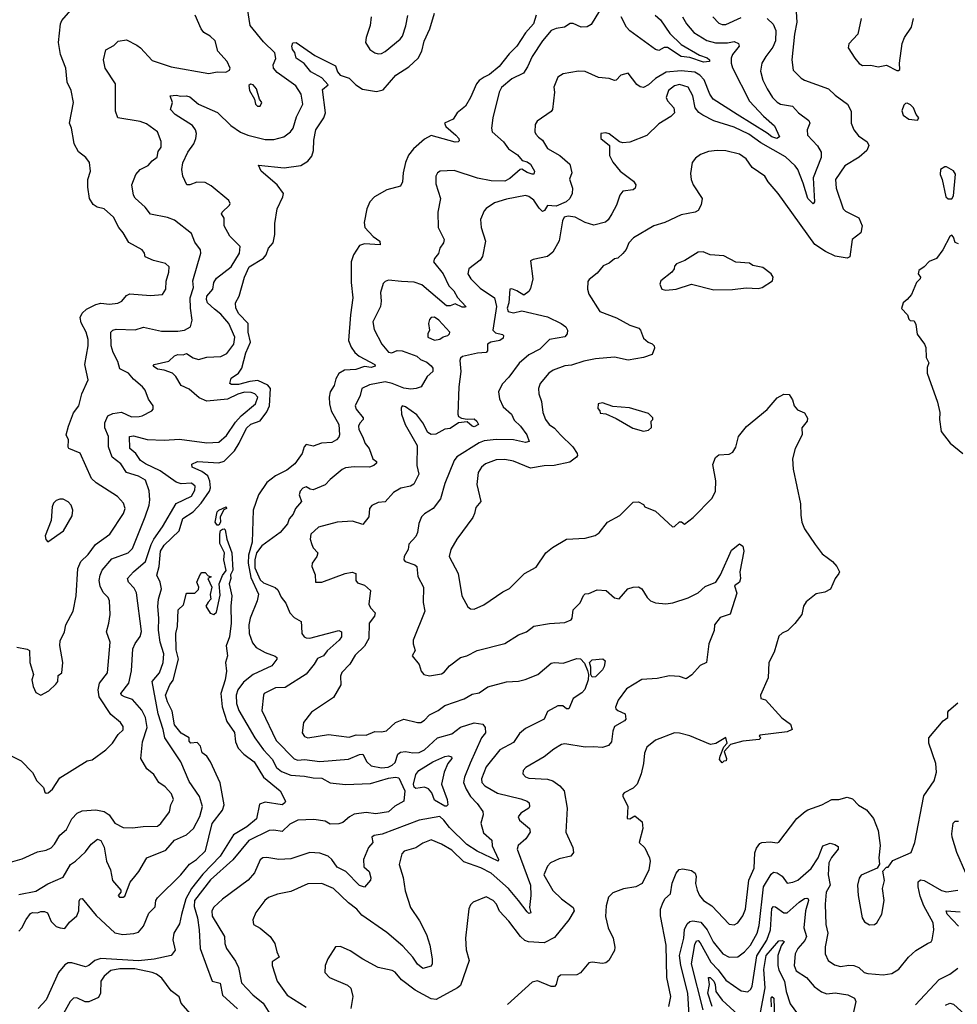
# Model space of a CAD drawing. Extents: x 1552294 to 1694791, y 811929 to 917222.
# Tile 437 of 643: x 1647391 to 1652868, y 864029 to 869779. Entities that reach past the tile are written whole.
import ezdxf

# ---------------------------------------------------------------- set-up
doc = ezdxf.new("R2010")
doc.units = 0

msp = doc.modelspace()

# ---------------------------------------------------------------- linework, layer by layer
at = {"layer": '0CON10XD'}
for points in [[(1647375, 866114.2), (1647435, 866104), (1647448.8, 866095), (1647450.8, 866025), (1647472, 865955), (1647462, 865925), (1647468.8, 865885), (1647485, 865850), (1647515, 865834), (1647560.5, 865859.5), (1647601.7, 865898.3), (1647613.3, 865915), (1647615, 865950), (1647636.2, 865965), (1647642.5, 866025), (1647626.4, 866125), (1647627.4, 866152.6), (1647653.1, 866205), (1647660, 866245), (1647702.9, 866325), (1647720.4, 866415), (1647730.4, 866575), (1647748.8, 866615), (1647791.5, 866655), (1647834.5, 866715), (1647917.8, 866775), (1647996.5, 866895), (1648006.9, 866925), (1647997.1, 866955), (1647962.5, 866995), (1647837.5, 867075), (1647810, 867100), (1647745, 867248.6), (1647678.8, 867275), (1647673.3, 867283.3), (1647676.4, 867325), (1647662.7, 867355), (1647676.9, 867405), (1647706.2, 867483.8), (1647736.7, 867525), (1647753.3, 867595), (1647791.9, 867675), (1647772.1, 867765), (1647791.2, 867875), (1647791.4, 867911.4), (1647778.5, 867955), (1647750.6, 868009.4), (1647745, 868040), (1647755, 868065.6), (1647781.3, 868088.7), (1647835, 868116.4), (1647865, 868123.6), (1647915, 868117.2), (1647965, 868122.8), (1647987.8, 868135), (1648015, 868167.8), (1648035, 868177.3), (1648155, 868169.1), (1648225, 868174), (1648244.5, 868205), (1648247.4, 868252.6), (1648262.5, 868305), (1648263.8, 868335), (1648242.5, 868355), (1648172.6, 868372.6), (1648123.8, 868393.8), (1648120, 868415), (1648106, 868435), (1648028, 868478), (1647995.7, 868535), (1647970, 868565), (1647939.4, 868625), (1647885, 868674.3), (1647844.5, 868684.5), (1647819.7, 868699.7), (1647798.6, 868735), (1647788.8, 868801.2), (1647789.4, 868845), (1647804.2, 868895), (1647798.8, 868945), (1647776.7, 868975), (1647735, 869007.5), (1647708.8, 869055), (1647707.5, 869067.5), (1647694.3, 869145), (1647682.9, 869175), (1647704.4, 869295), (1647691.2, 869365), (1647667.5, 869415), (1647660, 869495), (1647629.1, 869575), (1647617.1, 869645), (1647629.4, 869755), (1647638, 869775), (1647688.8, 869835)], [(1647385, 864670.4), (1647485, 864689.6), (1647555, 864733.3), (1647645, 864771.4), (1647688.5, 864845), (1647717.8, 864865), (1647775, 864920.6), (1647809.2, 864965), (1647845, 864993.8), (1647865, 864986.2), (1647885, 864946.2), (1647897.3, 864865), (1647920.8, 864815), (1647933.2, 864753.2), (1647982, 864695), (1647982, 864685), (1647966.7, 864665), (1647973.3, 864655), (1647995, 864654.2), (1648005, 864661.2), (1648036.9, 864743.1), (1648063.6, 864776.4), (1648087.5, 864805), (1648134.4, 864885), (1648245, 864929.1), (1648295, 864987.9), (1648365, 865019.6), (1648406.9, 865055), (1648443.4, 865126.6), (1648459.8, 865185), (1648442.2, 865242.2), (1648380, 865330), (1648333.2, 865445), (1648238.2, 865585), (1648229.2, 865635), (1648199.1, 865725), (1648165.6, 865915), (1648207.1, 865965), (1648228.8, 866025), (1648232.7, 866075), (1648212.3, 866145), (1648201.3, 866215), (1648204.7, 866285), (1648198.5, 866351.5), (1648202.4, 866395), (1648220, 866455), (1648212.1, 866495), (1648192.4, 866535), (1648204.8, 866585.2), (1648214.1, 866675.9), (1648235, 866710.3), (1648322.5, 866795), (1648343.7, 866866.3), (1648405, 866904.8), (1648450.7, 866955), (1648499.3, 867025), (1648505.9, 867045), (1648502.5, 867085), (1648489.2, 867115), (1648455, 867140.5), (1648397.6, 867165), (1648396.2, 867183.8), (1648430, 867200), (1648555, 867190.7), (1648585, 867201.5), (1648645, 867260.4), (1648673.9, 867306.1), (1648715.4, 867394.6), (1648742.1, 867417.9), (1648795, 867435.8), (1648835, 867488.2), (1648851, 867525), (1648855.8, 867625), (1648840.3, 867645), (1648782.2, 867672.2), (1648735, 867666.8), (1648668.2, 867648.2), (1648628.6, 867648.6), (1648617.9, 867655), (1648627.2, 867685), (1648668.5, 867715), (1648689.4, 867745), (1648712.7, 867832.7), (1648738.6, 867895), (1648725.8, 867955), (1648724.9, 868004.9), (1648670.4, 868060.4), (1648653.3, 868095), (1648651.5, 868125), (1648672.8, 868165), (1648703.7, 868276.3), (1648730.8, 868335), (1648815, 868385.7), (1648830.7, 868405), (1648845, 868445.4), (1648871.6, 868475), (1648882.1, 868525), (1648882, 868588), (1648895.9, 868675), (1648928.5, 868745), (1648931.5, 868765), (1648895, 868814.5), (1648802.1, 868895), (1648785, 868930), (1648935, 868914.4), (1649032.4, 868927.6), (1649075, 868953.3), (1649098.4, 868981.6), (1649107.9, 869015), (1649110, 869075), (1649120.8, 869135), (1649168.2, 869205), (1649176.8, 869235), (1649159.2, 869370.8), (1649192, 869398), (1649155, 869439.6), (1649092.5, 869475), (1649053.2, 869523.2), (1649006.7, 869555), (1648998, 869588), (1648984, 869605), (1648981.2, 869625), (1648987, 869643), (1649005, 869646.2), (1649115, 869569.2), (1649235, 869510), (1649246.7, 869475), (1649263.3, 869455), (1649315, 869437.5), (1649355, 869398.1), (1649394.1, 869374.1), (1649475, 869360), (1649515, 869368.6), (1649588.1, 869455), (1649665, 869502.9), (1649717.8, 869555), (1649739.7, 869595), (1649753.5, 869653.5), (1649787.5, 869725), (1649815, 869817.8)], [(1648683.8, 867466.2), (1648767.5, 867535), (1648781.3, 867575), (1648764.4, 867595), (1648742.6, 867602.6), (1648703.7, 867603.7), (1648665, 867592.9), (1648605, 867562.8), (1648485, 867551.8), (1648440.3, 867570.2), (1648381.1, 867621.1), (1648333.8, 867643.8), (1648302.9, 867695), (1648284, 867714), (1648235, 867732.4), (1648195, 867738.7), (1648170, 867755), (1648176, 867765), (1648262.5, 867785), (1648295, 867816.5), (1648315, 867824.5), (1648345, 867821.5), (1648365, 867830.4), (1648404.3, 867804.3), (1648435, 867794.7), (1648485, 867808.7), (1648565, 867811.8), (1648600.8, 867829.2), (1648641.8, 867885), (1648647.2, 867925), (1648612, 868005), (1648565, 868060), (1648528.6, 868088.6), (1648487.1, 868125), (1648481.3, 868145), (1648484, 868165), (1648520, 868205), (1648525.3, 868245), (1648540.6, 868269.4), (1648626.7, 868335), (1648674.2, 868415), (1648678.8, 868455), (1648618.6, 868515), (1648585.8, 868575), (1648585, 868620), (1648570, 868645), (1648573.3, 868655), (1648617.5, 868695), (1648620, 868705), (1648612.3, 868722.3), (1648508.8, 868808.8), (1648475, 868829.2), (1648425, 868831.1), (1648385, 868814.5), (1648366.7, 868815), (1648344.2, 868865), (1648338.1, 868905), (1648343, 868943), (1648373.6, 869005), (1648408.9, 869055), (1648420.6, 869085), (1648423.3, 869115), (1648418.9, 869135), (1648400.7, 869160.7), (1648300, 869225), (1648271.8, 869255), (1648283.6, 869295), (1648270, 869335), (1648305, 869338.2), (1648332.9, 869332.9), (1648365, 869334.2), (1648385, 869328.1), (1648435.3, 869285.3), (1648547.3, 869237.3), (1648625, 869161.8), (1648681.7, 869121.7), (1648724.3, 869104.3), (1648825, 869078.7), (1648875, 869078.5), (1648934.6, 869095.4), (1648972.9, 869125), (1648987.5, 869145), (1649008.7, 869211.3), (1649045.8, 869285), (1649035, 869344), (1649003.4, 869393.4), (1648895, 869470.8), (1648874.3, 869495), (1648872, 869515), (1648886.8, 869553.2), (1648880.6, 869585), (1648815, 869649.4), (1648736.7, 869745), (1648722, 869845)], [(1650778.3, 869831.7), (1650728.3, 869751.7), (1650705, 869736.7), (1650670, 869735), (1650625, 869757.5), (1650607, 869757), (1650572.5, 869735), (1650525, 869727.1), (1650496, 869715), (1650445, 869656.4), (1650383.8, 869565), (1650356.9, 869503.1), (1650333.6, 869466.4), (1650265, 869433.8), (1650205, 869383.1), (1650191.2, 869355), (1650154.8, 869205), (1650146.5, 869145), (1650150, 869125), (1650217.5, 869065), (1650246.9, 869025), (1650299.8, 868989.8), (1650326.6, 868956.6), (1650355, 868949.3), (1650374.5, 868935), (1650398.6, 868895), (1650395, 868877.5), (1650385, 868877.5), (1650355, 868886.8), (1650325, 868905.6), (1650315, 868903.8), (1650255, 868852.1), (1650225, 868835.5), (1650145, 868838), (1650065, 868854.1), (1649928.7, 868898.7), (1649846.7, 868895), (1649832, 868885), (1649822.5, 868865), (1649821.3, 868821.3), (1649848.9, 868735), (1649833.8, 868655), (1649834.6, 868565), (1649871.1, 868495), (1649866.7, 868475), (1649845.3, 868444.7), (1649837.2, 868412.8), (1649814, 868385), (1649808, 868365), (1649864.6, 868295), (1649897.3, 868225), (1649926, 868195), (1649947.6, 868157.6), (1649997.1, 868105), (1649995, 868100), (1649975, 868101.2), (1649935, 868120), (1649905, 868108.6), (1649885, 868108.5), (1649739.9, 868229.9), (1649695, 868246.1), (1649620.9, 868250.9)], [(1651926.4, 869825), (1651930, 869765), (1651916.2, 869695), (1651900.4, 869545), (1651910, 869485), (1651955, 869438.1), (1651975, 869425.5), (1652115, 869376), (1652155, 869337.5), (1652226.5, 869285), (1652248.9, 869245), (1652248.1, 869175), (1652263.1, 869135), (1652290.4, 869100.4), (1652342, 869065), (1652352, 869045), (1652340, 869015), (1652294.2, 868975.8), (1652210.5, 868925), (1652155.6, 868845), (1652161.1, 868795), (1652201.1, 868675), (1652215, 868661.2), (1652291.8, 868621.8), (1652311.8, 868575), (1652305.3, 868534.7), (1652254.4, 868495), (1652240.8, 868395), (1652224.4, 868385.6), (1652155, 868397.3), (1652098.1, 868425), (1652035, 868466.7), (1651821.9, 868765), (1651762.4, 868832.4), (1651743.1, 868865), (1651670, 868915), (1651635, 868965.6), (1651595, 868994.4), (1651515, 869013.6), (1651465, 869015.5), (1651415, 869008.9), (1651367.3, 868992.7), (1651339.3, 868970.7), (1651320, 868945), (1651309.8, 868880.2), (1651312.7, 868845), (1651324.6, 868815), (1651378, 868735), (1651372.3, 868697.7), (1651355, 868663.8), (1651337.5, 868655), (1651255, 868639.5), (1651160, 868595), (1651095.4, 868574.6), (1650975.8, 868505), (1650948.9, 868475), (1650933, 868437), (1650915, 868412.9), (1650885, 868387.1), (1650865, 868382.9), (1650835, 868358.1), (1650798.7, 868341.3), (1650765, 868298.8), (1650717.3, 868262.7), (1650709.3, 868249.3)], [(1647325, 865488.9), (1647400.5, 865450.5), (1647465, 865383.3), (1647490.8, 865335), (1647530, 865295), (1647537.7, 865267.7), (1647545, 865262), (1647556.6, 865263.4), (1647582, 865285), (1647625, 865351.2), (1647785, 865451.9), (1647815, 865457.5), (1647895, 865515.6), (1647932.5, 865555), (1647966.1, 865603.9), (1647995, 865631.2), (1647995, 865652.5), (1647980.8, 865675), (1647922.6, 865722.6), (1647856.1, 865825), (1647848.8, 865865), (1647856.4, 865905), (1647904.6, 865965), (1647919.6, 866145), (1647898.5, 866205), (1647911.5, 866255), (1647919.6, 866305), (1647915.5, 866385), (1647907.8, 866405), (1647878.8, 866435), (1647860.7, 866470.7), (1647854.7, 866505), (1647860.8, 866535), (1647873.2, 866565), (1647929.7, 866630.2), (1648024.2, 866665.8), (1648049.2, 866690.8), (1648124.8, 866875), (1648148.2, 866945), (1648151.4, 866975), (1648147.7, 867027.7), (1648125, 867089.5), (1648085, 867112.5), (1648015.3, 867135.3), (1647981.8, 867185), (1647930.5, 867225), (1647910, 867285), (1647908.8, 867345), (1647888.2, 867395), (1647888.5, 867425), (1647905, 867465.8), (1647935, 867480), (1647985, 867486.5), (1648045, 867460.3), (1648088.1, 867461.9), (1648106.7, 867465), (1648163.3, 867495), (1648171.2, 867505), (1648171.2, 867525), (1648142.6, 867562.6), (1648123.6, 867615), (1648108.2, 867635), (1648055, 867680), (1648027.1, 867715), (1647975, 867740), (1647965, 867783.8), (1647937.5, 867835), (1647925.6, 867874.4), (1647924.3, 867955), (1647935, 867965.7), (1647955, 867971.1), (1648065, 867968.5), (1648115, 867984.4), (1648219.8, 867959.8), (1648315, 867960.4), (1648353.8, 867966.2), (1648388, 867985), (1648397.5, 868025), (1648388.1, 868095), (1648387.6, 868155), (1648406.2, 868215), (1648401.4, 868255), (1648449.5, 868415), (1648446.5, 868435), (1648415, 868479.2), (1648395, 868530), (1648295, 868608.9), (1648255, 868623.1), (1648155, 868643.5), (1648124.4, 868685), (1648066.2, 868736.2), (1648055.4, 868755), (1648046.5, 868815), (1648069.4, 868875), (1648095, 868904.4), (1648141.8, 868928.2), (1648164.3, 868955), (1648194.5, 868975.5), (1648200.6, 869009.4), (1648217.3, 869035), (1648217.5, 869067.5), (1648196.7, 869125), (1648131.2, 869171.2), (1648095, 869183.6), (1647965, 869205.7), (1647950.4, 869245), (1647951.2, 869405), (1647890, 869495), (1647881.4, 869545), (1647895, 869602.5), (1647941.4, 869628.6), (1647965.5, 869654.5), (1648015, 869661.9), (1648075, 869631.1), (1648097.1, 869615), (1648165, 869541.1), (1648275, 869502.9), (1648495, 869465.6), (1648545, 869474.3), (1648595, 869472.9), (1648615.8, 869484.2), (1648620, 869495), (1648602, 869535), (1648548, 869595), (1648532, 869655), (1648503, 869683), (1648467.1, 869705), (1648451.5, 869725), (1648416.9, 869805)], [(1650408.5, 869805), (1650391.9, 869755), (1650345, 869702.2), (1650295, 869624.5), (1650250.3, 869579.7), (1650191.1, 869505), (1650135, 869459.6), (1650105, 869443.3), (1650075.8, 869424.2), (1650058.9, 869405), (1650025, 869324.3), (1649995, 869274.2), (1649946, 869235), (1649922.5, 869197.5), (1649873.3, 869175), (1649880, 869155), (1649939.4, 869105), (1649955.7, 869085), (1649958.6, 869071.4), (1649952.5, 869065), (1649935, 869064.6), (1649795, 869101.9), (1649755, 869081.1), (1649691.2, 869025), (1649662.6, 868987.4), (1649643.9, 868945), (1649630.8, 868885), (1649627.7, 868832.3), (1649615, 868806), (1649535, 868785.5), (1649463.6, 868745), (1649436.1, 868715), (1649417.8, 868675), (1649403.2, 868595), (1649408, 868565), (1649455, 868512.7), (1649494.2, 868485), (1649495.8, 868465), (1649405, 868470.4), (1649375, 868460), (1649340, 868405), (1649327.8, 868365), (1649328.2, 868245), (1649337.7, 868155), (1649322.4, 868055), (1649311.6, 867905), (1649326.8, 867866.8), (1649348.8, 867835), (1649374.8, 867814.8), (1649466, 867766), (1649466.9, 867755), (1649445, 867747.1), (1649405, 867753.4), (1649355, 867736.7), (1649288.1, 867731.9), (1649255, 867712.5), (1649237.9, 867682.1), (1649227.5, 867642.5), (1649204, 867606), (1649198.6, 867575), (1649200.7, 867535), (1649211.1, 867495), (1649255.9, 867415), (1649259.5, 867355), (1649255, 867341.2), (1649242.5, 867325), (1649215, 867310), (1649153.4, 867306.6), (1649105, 867288.6), (1649065, 867298), (1649053.1, 867285), (1649041.4, 867245), (1649021.5, 867218.5), (1648997.3, 867185), (1648952.2, 867147.8), (1648885, 867116.2), (1648835, 867075.8), (1648785, 867003.5), (1648755.7, 866915), (1648748.2, 866728.2), (1648728.3, 866651.7), (1648725.6, 866605), (1648741.8, 866521.8), (1648785.3, 866425), (1648777.7, 866385), (1648736.5, 866283.5), (1648728.8, 866245), (1648731.4, 866195), (1648750.5, 866140.5), (1648772.7, 866112.7), (1648825, 866082.9), (1648883.2, 866063.2), (1648893.8, 866055), (1648894, 866045), (1648864.3, 866005), (1648754.8, 865955.2), (1648698.6, 865911.4), (1648665.3, 865865), (1648655.3, 865835), (1648658.1, 865785), (1648671.9, 865745), (1648765.3, 865585), (1648815.3, 865515), (1648865, 865460.3), (1648891.9, 865411.9), (1648919.6, 865389.6), (1648975, 865367.1), (1649055, 865361.8), (1649105, 865350.9), (1649155, 865350.6), (1649205, 865321.7), (1649293.7, 865313.7), (1649440.8, 865319.2), (1649545, 865349.6), (1649586.6, 865356.6), (1649605, 865350.9), (1649640.7, 865275), (1649634.3, 865215.7), (1649583.1, 865186.9), (1649545, 865153), (1649471.4, 865141.4), (1649415, 865148.9), (1649345, 865139.1), (1649317.3, 865125), (1649279.5, 865090.5), (1649255, 865082.9), (1649205, 865082.1), (1649175, 865097.9), (1649108.5, 865108.5), (1649015, 865103.8), (1648969.4, 865080.6), (1648925, 865038.6), (1648875, 865047.1), (1648848.8, 865045), (1648728.8, 864985), (1648636.3, 864873.7), (1648505, 864757.1), (1648411.2, 864635), (1648409.5, 864599.5), (1648429.6, 864535), (1648438.8, 864465), (1648444.7, 864355), (1648483.1, 864253.1)], [(1651262.5, 869795), (1651285.3, 869755), (1651328, 869705), (1651405, 869657.9), (1651455, 869643.5), (1651525, 869643.3), (1651565, 869651.8), (1651590.2, 869640.2), (1651593.5, 869625), (1651555.3, 869575), (1651547.1, 869555), (1651547.1, 869525), (1651555, 869497.1), (1651653.8, 869303.8), (1651735.2, 869215.2), (1651799.5, 869159.5), (1651828.6, 869095), (1651814.5, 869085.5), (1651785, 869094.8), (1651757.3, 869117.3), (1651582, 869225), (1651442.2, 869315), (1651421.6, 869345), (1651388.6, 869428.6), (1651364.7, 869455), (1651335, 869472.6), (1651255, 869481), (1651168.2, 869471.8), (1651105, 869435.5), (1651065, 869398.9), (1651035, 869382.5), (1651015, 869386), (1650995, 869401.2), (1650945, 869466.2), (1650903.3, 869455), (1650875, 869426.2), (1650865, 869424.2), (1650835, 869435.7), (1650771.5, 869441.5), (1650695, 869475.6), (1650655, 869478.6), (1650565, 869462.2), (1650535, 869442.5), (1650511.4, 869385), (1650515.4, 869355), (1650503.1, 869255), (1650495, 869242.5), (1650414.1, 869185.9), (1650402.7, 869167.3), (1650400, 869125), (1650405, 869110), (1650422.3, 869092.3), (1650445, 869076.2), (1650475, 869026), (1650546.7, 868986.7), (1650604, 868935), (1650615.8, 868885), (1650601.7, 868848.3), (1650620.8, 868795), (1650618.6, 868765), (1650605.4, 868734.6), (1650582.9, 868715), (1650525, 868690), (1650475, 868693.8), (1650455.8, 868664.2), (1650445, 868659.7), (1650425, 868678.2), (1650395, 868726), (1650365, 868747.1), (1650345, 868752.9), (1650235, 868731.9), (1650165, 868708.9), (1650115, 868676), (1650105, 868663.3), (1650083, 868613), (1650085.8, 868565), (1650112.1, 868485), (1650094.6, 868395.4), (1650080.8, 868375), (1650014.3, 868325), (1650009.4, 868295), (1650025.8, 868265), (1650080.3, 868210.3), (1650164.7, 868155), (1650175.7, 868105), (1650154.3, 867965), (1650170.6, 867950.6), (1650211.4, 867941.4), (1650217.1, 867935), (1650215, 867920), (1650195, 867906.5), (1650142.5, 867895), (1650123.3, 867885), (1650124, 867845), (1650116.2, 867835), (1650065, 867831.5), (1649977.5, 867812.5), (1649966.7, 867803.3), (1649961.8, 867788.2), (1649968.2, 867725), (1649956.1, 867635), (1649949.5, 867475), (1649955, 867462.5), (1649972.2, 867452.2), (1650005, 867445.6), (1650045, 867447.5), (1650061.9, 867435), (1650070.8, 867415), (1650045, 867402.3), (1650033.1, 867405), (1650005, 867430), (1649955, 867425.7), (1649905, 867391.4), (1649875, 867387.5), (1649821.3, 867358.7), (1649795, 867357.3), (1649775, 867368.9), (1649745.7, 867425.7), (1649711.2, 867471.2), (1649645, 867518.3), (1649625.5, 867524.5), (1649618.7, 867511.3), (1649620.3, 867475), (1649643.6, 867415), (1649713.4, 867293.4), (1649711.1, 867175), (1649723.2, 867125), (1649693.4, 867066.6), (1649674.6, 867055.4), (1649617.4, 867042.6), (1649575, 867018.8), (1649525, 866962.9), (1649485, 866960), (1649448, 866942), (1649434.4, 866925), (1649430.8, 866875), (1649395, 866831.2), (1649335, 866851.4), (1649245, 866844.7), (1649136, 866815), (1649091.4, 866775), (1649088.6, 866745), (1649097.1, 866715), (1649105.8, 866695), (1649132.5, 866665), (1649127.1, 866645), (1649099.5, 866605), (1649096.8, 866586.8), (1649116.9, 866536.9), (1649118.8, 866495), (1649155, 866495.3), (1649291.4, 866545), (1649332.7, 866552.7), (1649354, 866545), (1649353.7, 866503.7), (1649365, 866490), (1649405, 866477.1), (1649440.8, 866445), (1649430.5, 866365), (1649440, 866345), (1649468, 866315), (1649464.3, 866295), (1649433.1, 866255), (1649430.4, 866165), (1649405, 866120), (1649351.2, 866068.8), (1649318.6, 866015), (1649273.7, 865966.3), (1649265.9, 865945), (1649267.1, 865895), (1649225, 865820), (1649095.7, 865735), (1649048, 865675), (1649041.9, 865615), (1649055, 865592.5), (1649074.6, 865584.6), (1649195.6, 865605.6), (1649315, 865589.4), (1649356.9, 865603.1), (1649415, 865601.6), (1649465, 865622.9), (1649505, 865620), (1649534.6, 865625.4), (1649586.2, 865675), (1649635, 865693.5), (1649715, 865674.4), (1649735, 865675.6), (1649755, 865687.8), (1649785, 865719.5), (1649835, 865744.3), (1649873.8, 865775), (1649987.6, 865812.4), (1650035, 865840.9), (1650075, 865848.5), (1650126.3, 865883.7), (1650235, 865911.8), (1650305, 865916.2), (1650344.1, 865925.9), (1650417.8, 865955), (1650495, 866021.1), (1650515, 866025.9), (1650565, 866022.3), (1650645, 866049.6), (1650666.1, 866046.1), (1650690.9, 866020.9), (1650708, 865978), (1650713.8, 865955), (1650710.8, 865925), (1650692.1, 865867.9), (1650675, 865848.6), (1650624.4, 865815), (1650598, 865755), (1650585, 865755.6), (1650562.9, 865772.9), (1650535, 865772.1), (1650475, 865740), (1650454, 865695), (1650345, 865640.7), (1650310, 865610), (1650275, 865558.9), (1650195, 865514.6), (1650115, 865416.4), (1650089.1, 865345), (1650091.1, 865325), (1650107.3, 865305), (1650182.2, 865262.2), (1650318.8, 865228.8), (1650355, 865215.5), (1650367.1, 865205), (1650369.4, 865185), (1650364.2, 865175), (1650318, 865145), (1650302.9, 865125), (1650310.8, 865105), (1650369.5, 865055), (1650372.5, 865035), (1650347.3, 864995), (1650303.6, 864956.4), (1650296.9, 864935), (1650373.9, 864725), (1650377.7, 864665), (1650368.5, 864595), (1650375.8, 864564.2), (1650365, 864560), (1650355, 864570), (1650305.3, 864635), (1650246.9, 864705), (1650145, 864794.7), (1650085, 864825.3), (1649985, 864861), (1649915, 864930), (1649855, 864964.7), (1649795, 864990), (1649745, 864971.2), (1649705, 864942.8), (1649636, 864924), (1649622.8, 864907.2), (1649606.7, 864845), (1649630.2, 864770.2), (1649642.3, 864692.3), (1649673.7, 864595), (1649726.2, 864516.2), (1649766.5, 864436.5), (1649786, 864374), (1649800.5, 864295), (1649800.8, 864265), (1649795, 864251.2), (1649745, 864238.8), (1649715, 864262.9), (1649687.2, 864305), (1649629.3, 864369.3), (1649535, 864448.6), (1649389.5, 864549.5), (1649359.7, 864585), (1649311.2, 864621.2), (1649225, 864706.4), (1649155, 864735.5), (1649075, 864733.1), (1648975, 864688.2), (1648896.6, 864673.4), (1648845, 864652.7), (1648822.7, 864635), (1648770, 864565), (1648753.3, 864523.3), (1648757.5, 864495), (1648795, 864474.4), (1648854.3, 864425), (1648881.4, 864385), (1648892.2, 864335), (1648905.9, 864304.1), (1648865, 864276.7), (1648865.8, 864255), (1648895.5, 864165), (1648952.7, 864082.7), (1649065, 864013.5)], [(1649444, 869795), (1649438.1, 869745), (1649414.3, 869675), (1649411.9, 869645), (1649436, 869605), (1649464.6, 869584.6), (1649485, 869580), (1649505, 869582.2), (1649525, 869593.3), (1649612.9, 869665), (1649627, 869683), (1649647, 869743), (1649657.4, 869802.6)], [(1651756.6, 869786.6), (1651793.1, 869753.1), (1651808.4, 869715), (1651806.2, 869656.2), (1651791, 869619), (1651748.5, 869565), (1651725.5, 869525), (1651717.9, 869477.9), (1651732.5, 869425), (1651757.3, 869375), (1651787.5, 869325), (1651816.5, 869296.5), (1651835, 869286.4), (1651905, 869273.3), (1651941.1, 869235), (1652000.3, 869190.3), (1652005.8, 869175), (1651990, 869135), (1651992.7, 869105), (1652051.9, 869041.9), (1652072.2, 869005), (1652072.2, 868975), (1652026.8, 868855), (1652034.1, 868715.9), (1652025, 868704), (1651993.9, 868735), (1651967.8, 868825), (1651935.8, 868905), (1651920.9, 868925), (1651865, 868977.9), (1651719.9, 869059.9), (1651651.1, 869111.1), (1651565, 869151.8), (1651445, 869187.8), (1651380.6, 869220.6), (1651357.4, 869237.4), (1651336.7, 869265), (1651322.3, 869335), (1651295, 869384.5), (1651245, 869400.4), (1651215, 869393.6), (1651180, 869365), (1651167.8, 869325), (1651174.5, 869304.5), (1651211.2, 869265), (1651215.8, 869235), (1651195, 869214), (1651125, 869170), (1651055, 869102.5), (1650955, 869063.8), (1650915, 869060), (1650895, 869066.7), (1650835, 869112), (1650815, 869118.8), (1650786.4, 869113.6), (1650786.2, 869085), (1650835.8, 869045), (1650837.1, 868985), (1650855, 868946.2), (1650898, 868895), (1650975.6, 868835.6), (1650990, 868815), (1650986.2, 868795), (1650974.4, 868785.6), (1650915, 868777.1), (1650897.5, 868755), (1650876.4, 868695), (1650850.4, 868645), (1650829, 868611), (1650812.6, 868597.4), (1650745, 868578.8), (1650695, 868594.2), (1650635, 868626.4), (1650595, 868631.6), (1650572.2, 868625), (1650561.2, 868605), (1650542.4, 868487.6), (1650505, 868420.6), (1650475, 868395.7), (1650390.7, 868379.3), (1650375, 868370), (1650388.8, 868265), (1650375, 868210), (1650365, 868192.5), (1650335, 868170), (1650295, 868196), (1650265, 868208), (1650254.6, 868205.4), (1650247.3, 868125), (1650238.9, 868095), (1650245, 868074.5), (1650275, 868066.7), (1650325, 868078.8), (1650475, 868043.8), (1650554.2, 868005), (1650582, 867985), (1650590, 867965), (1650589.2, 867945), (1650575, 867928), (1650485, 867910.6), (1650430, 867855), (1650365, 867821.8), (1650307.7, 867772.3), (1650248.3, 867691.7), (1650208.6, 867651.4), (1650187.1, 867605), (1650193.1, 867565), (1650215, 867518), (1650264.7, 867474.7), (1650280.2, 867440.2), (1650316.2, 867405), (1650352.7, 867355), (1650367.1, 867315), (1650345, 867310.4), (1650275, 867324.8), (1650175, 867326.9), (1650105, 867319.5), (1650075, 867307.2), (1649945, 867226.9), (1649929.7, 867205), (1649875, 867070), (1649849.3, 866980.7), (1649805.4, 866924.6), (1649755, 866892.5), (1649738.6, 866875), (1649722.1, 866837.9), (1649714.3, 866785), (1649705, 866762)], [(1651103.8, 869805), (1651135, 869777.3), (1651189, 869699), (1651254.8, 869634.8), (1651362.5, 869572.5), (1651406.9, 869556.9), (1651420, 869545), (1651421.2, 869535), (1651385, 869531), (1651305, 869558), (1651254.8, 869564.8), (1651175, 869617.4), (1651155, 869616), (1651125, 869598.9), (1651105, 869605.4), (1650955, 869713.4), (1650934.7, 869735), (1650904.5, 869795)], [(1651440, 869795), (1651475, 869759.4), (1651495, 869750.9), (1651515, 869750.9), (1651605, 869790.9)], [(1652306, 869785), (1652287.5, 869695), (1652235, 869637.5), (1652231.2, 869615), (1652269.2, 869555), (1652295, 869524), (1652315, 869511.2), (1652363, 869513), (1652405, 869503.8), (1652455, 869513.3), (1652515, 869482.5), (1652525, 869482.5)], [(1652525, 869482.5), (1652531.7, 869488.3), (1652530, 869525), (1652545, 869640), (1652558.8, 869675), (1652601.2, 869735), (1652612.5, 869785)], [(1648795, 869273.3), (1648806.2, 869295), (1648792.5, 869315), (1648773.3, 869375), (1648755, 869398.8), (1648738.3, 869401.7), (1648730, 869395), (1648733.3, 869365), (1648762.5, 869315), (1648767.5, 869285), (1648780, 869275), (1648795, 869273.3)], [(1652635, 869192.5), (1652642.5, 869205), (1652627.5, 869225), (1652612.5, 869265), (1652595, 869282.5), (1652575, 869292.5), (1652565, 869290), (1652555, 869280), (1652543.6, 869246.4), (1652551.2, 869221.2), (1652585, 869198.8), (1652635, 869192.5)], [(1652815, 868732), (1652835, 868732.5), (1652845, 868750), (1652857.6, 868877.6), (1652845, 868896.2), (1652805, 868920), (1652795, 868920), (1652770, 868905), (1652767.5, 868875), (1652780, 868845), (1652801.2, 868745), (1652815, 868732)], [(1652875, 868470), (1652855, 868477.5), (1652845, 868510), (1652835, 868520), (1652825, 868512.5), (1652784, 868435), (1652745.5, 868384.5), (1652703.1, 868366.9), (1652675, 868336.2), (1652643.8, 868315), (1652640, 868295), (1652652, 868275), (1652650.8, 868265), (1652630.5, 868245), (1652600.4, 868175), (1652574.5, 868145), (1652552.5, 868125), (1652542.5, 868092.5), (1652577.5, 868055), (1652585, 868030), (1652593, 868023), (1652615, 868020), (1652625, 868000), (1652632.7, 867942.7), (1652676.7, 867885), (1652683.3, 867865), (1652687, 867807), (1652702.5, 867775), (1652692.3, 867747.7), (1652692, 867715), (1652752.5, 867545), (1652766.2, 867485), (1652763.3, 867445), (1652774.1, 867374.1), (1652827, 867307), (1652900, 867245)], [(1651165, 868198.8), (1651225, 868205.8), (1651315, 868234.3), (1651445, 868200.8), (1651555, 868204), (1651635, 868214), (1651705, 868210), (1651727.5, 868215), (1651787.5, 868255), (1651792.5, 868275), (1651780, 868295), (1651732.3, 868332.3), (1651673.6, 868343.6), (1651655, 868356.7), (1651575, 868363.3), (1651505, 868400), (1651425, 868406.2), (1651383.9, 868423.9), (1651355, 868420.8), (1651277, 868373), (1651227, 868353), (1651215, 868340), (1651213.3, 868325), (1651200, 868305), (1651136.7, 868255), (1651131.2, 868235), (1651142.5, 868205), (1651165, 868198.8)], [(1649620.9, 868250.9), (1649545, 868257.5), (1649525, 868250), (1649515, 868238), (1649499.1, 868185), (1649502.7, 868135), (1649497.9, 868105), (1649453.3, 868015), (1649460.8, 867970.8), (1649505.8, 867885), (1649545, 867836.9), (1649565, 867834.4), (1649595, 867847.6), (1649625, 867845.7), (1649710, 867815), (1649732, 867795), (1649768.8, 867778.8), (1649795, 867757.7), (1649804.3, 867744.3), (1649805.2, 867725), (1649770.8, 867695), (1649735.8, 867635), (1649707.5, 867625), (1649675, 867620.6), (1649635, 867627.6), (1649567.1, 867655), (1649525, 867663.9), (1649433.4, 867646.6), (1649389.4, 867625), (1649380, 867585), (1649351.5, 867525), (1649356.9, 867505), (1649396.7, 867455), (1649396.4, 867445), (1649376.9, 867423.1), (1649370, 867405), (1649372.9, 867385), (1649392.8, 867345), (1649408.8, 867305), (1649432.5, 867275), (1649453.9, 867213.9), (1649475, 867200), (1649475, 867190), (1649460, 867175), (1649434.3, 867165.7), (1649345, 867168.8), (1649295, 867161.8), (1649275, 867151.9), (1649205, 867094), (1649175, 867062.5), (1649105, 867034.4), (1649086.9, 867036.9), (1649065, 867051.2), (1649045, 867043.3), (1649030, 867025), (1649023.8, 867005), (1649036.2, 866965), (1649001.5, 866925), (1648988.7, 866891.3), (1648965.8, 866865), (1648955.5, 866835), (1648912.9, 866785), (1648805, 866707.1), (1648774.6, 866665), (1648763.6, 866625), (1648765, 866578), (1648795, 866508.5), (1648815, 866490), (1648882.7, 866462.7), (1648899.6, 866449.6), (1648917.8, 866407.7), (1648945, 866371.2), (1648968.6, 866315), (1648995, 866287.8), (1649035.8, 866265), (1649036.5, 866235), (1649039.4, 866195), (1649051.9, 866175), (1649065, 866169.1), (1649085, 866168.1), (1649255, 866212.2), (1649270.5, 866205), (1649270, 866175), (1649256.9, 866155), (1649186.5, 866093.5), (1649165.4, 866064.6), (1649130.8, 866049.1), (1649111.8, 866015), (1649065, 865957.9), (1648941.5, 865878.5), (1648885, 865878.2), (1648820, 865845), (1648814.4, 865835), (1648806.2, 865745), (1648889.5, 865569.5), (1648995, 865461.9), (1649015, 865455.4), (1649055, 865459.1), (1649145, 865447.6), (1649311, 865461), (1649375, 865487.1), (1649395, 865489.4), (1649417.8, 865445), (1649445, 865422.3), (1649505, 865409.5), (1649542.5, 865415), (1649566, 865425), (1649585, 865442), (1649600.8, 865489.2), (1649615, 865502.2), (1649644.5, 865505.5), (1649687.9, 865497.9), (1649725, 865499.3), (1649755, 865515.3), (1649831.9, 865585), (1649915, 865609.5), (1649965, 865647.3), (1650045, 865672.5), (1650095.7, 865665.7), (1650110.4, 865645), (1650112.1, 865615), (1650089.5, 865585), (1650023.2, 865436.8), (1649988.8, 865355), (1649984.2, 865325), (1649998.3, 865285), (1650023.5, 865243.5), (1650062.8, 865202.8), (1650096.5, 865155), (1650097.5, 865135), (1650083.9, 865086.1), (1650100.8, 865030.9), (1650148, 864988), (1650150, 864955), (1650187.1, 864875), (1650185.6, 864864.4), (1650064.2, 864924.2), (1650002.5, 864962.5), (1649900.8, 865060.8), (1649869.4, 865105), (1649845, 865125.4), (1649725, 865105.4), (1649507.9, 865022.1), (1649462, 865015), (1649448.1, 865005), (1649453.1, 864975), (1649429.1, 864945), (1649399.4, 864875), (1649401.2, 864831.2), (1649432.5, 864805), (1649442.5, 864767.5), (1649440, 864755), (1649405, 864712.5), (1649375, 864723.3), (1649296, 864805), (1649245, 864829.6), (1649214.3, 864875), (1649192.7, 864895), (1649145, 864912.7), (1649085, 864915.7), (1648975, 864879.2), (1648905, 864875.2), (1648835, 864887.2), (1648812, 864885), (1648795, 864872.5), (1648762.3, 864797.7), (1648726.4, 864753.6), (1648575, 864643.8), (1648525, 864597.3), (1648514.3, 864575), (1648515, 864544.4), (1648588.1, 864425), (1648589.7, 864385), (1648598.9, 864355), (1648652, 864282), (1648668.6, 864245), (1648687.1, 864155), (1648753.6, 864085), (1648812.9, 864035), (1648871.6, 863941.6)], [(1650709.3, 868249.3), (1650707.1, 868205), (1650715.6, 868175.6), (1650779.4, 868075), (1650877.1, 868037.1), (1650955, 867994.4), (1651007.8, 867977.8), (1651018.2, 867965), (1651035, 867918.8), (1651062.5, 867895), (1651085, 867886.7), (1651096.7, 867875), (1651099.3, 867860.7), (1651085.7, 867824.3), (1651035, 867805.8), (1650945, 867791.4), (1650865, 867809.2), (1650755, 867798.9), (1650686.7, 867785), (1650615, 867761.1), (1650575, 867757.3), (1650507.1, 867732.9), (1650482.2, 867715), (1650431.1, 867655), (1650421.9, 867625), (1650423.1, 867595), (1650438.8, 867548.8), (1650447.5, 867485), (1650463.3, 867445), (1650482.9, 867415), (1650515, 867392.9), (1650550, 867355), (1650622.9, 867285), (1650648, 867245), (1650650, 867235), (1650643.8, 867225), (1650605, 867194.4), (1650513.6, 867176.4), (1650455, 867174.4), (1650375, 867160.5), (1650275, 867201.8), (1650225, 867210.4), (1650175, 867208.7), (1650111.4, 867185), (1650088.1, 867165), (1650069.4, 867135), (1650062.2, 867065), (1650084, 866965), (1650055, 866931.2), (1650048.4, 866895), (1650037.5, 866872.5), (1649943.6, 866746.4), (1649909.2, 866685), (1649899.2, 866645), (1649952.1, 866545), (1649973.1, 866415), (1650009.5, 866349.5), (1650025, 866338.8), (1650045, 866337.5), (1650101.7, 866361.7), (1650212.7, 866437.3), (1650252.3, 866457.7), (1650339.2, 866545), (1650407.9, 866582.1), (1650463.8, 866666.2), (1650502.4, 866697.6), (1650585, 866745.7), (1650695, 866750.5), (1650753.5, 866766.5), (1650776.6, 866783.4), (1650825, 866844), (1650896.8, 866883.2), (1650975, 866961.2), (1651005, 866963.3), (1651035, 866947.5), (1651042.5, 866935), (1651105, 866908.8), (1651205, 866817.5), (1651215, 866820), (1651245, 866847.5), (1651257, 866847), (1651275, 866833.3), (1651325, 866871.2), (1651435.8, 866985), (1651455.6, 867025), (1651456.8, 867086.8), (1651439.2, 867180.8), (1651455, 867223.3), (1651475, 867238), (1651535, 867241.2), (1651556.8, 867253.2), (1651575, 867282.5), (1651590, 867345), (1651636.4, 867403.6), (1651756.8, 867503.2), (1651815, 867571.4), (1651855, 867592.5), (1651885, 867591.2), (1651905, 867560), (1651915.8, 867525), (1651935, 867500), (1651975, 867482.5), (1651993, 867453), (1651990, 867435), (1651960, 867395), (1651961.2, 867355), (1651920.8, 867275), (1651905.7, 867215), (1651910, 867155), (1651952.6, 866952.6), (1651953.1, 866885), (1651960, 866845), (1651975.6, 866805), (1652037.5, 866715), (1652079.1, 866659.1), (1652115, 866632), (1652138.8, 866615), (1652163.8, 866585), (1652180, 866555), (1652176.2, 866545), (1652154.2, 866515), (1652127.1, 866452.9), (1652095, 866436), (1652043, 866427), (1651985, 866380), (1651968.8, 866355), (1651958.8, 866305), (1651917.9, 866252.1), (1651877.3, 866212.7), (1651845, 866196.9), (1651825, 866178.6), (1651797.8, 866085), (1651767.8, 866025), (1651762.9, 865935), (1651718, 865835), (1651720, 865815), (1651748, 865808), (1651842.2, 865702.3), (1651893.3, 865665), (1651903.3, 865635), (1651875, 865620.8), (1651715, 865600), (1651710, 865595), (1651720, 865585), (1651710, 865575), (1651615, 865566.2), (1651542.7, 865547.3), (1651506.7, 865505), (1651520, 865465), (1651518.3, 865451.7), (1651505, 865450), (1651495, 865440), (1651478.3, 865458.3), (1651482.5, 865477.5), (1651505, 865532.5), (1651523.3, 865555), (1651515, 865586.7), (1651458, 865552), (1651425.9, 865545.9), (1651305, 865597.1), (1651245, 865612.5), (1651215, 865614), (1651105, 865572.5), (1651055, 865530), (1651040.6, 865495), (1651035.6, 865435), (1651020.6, 865375), (1650998, 865315), (1650975, 865292), (1650922.5, 865265), (1650913.3, 865255), (1650913.3, 865245), (1650942.5, 865185), (1650940, 865115), (1650955, 865112.5), (1650985, 865130), (1651026.2, 865095), (1651030.8, 865055), (1651008.8, 864975), (1651042.3, 864942.3), (1651070, 864885), (1651073.3, 864865), (1651066.7, 864815), (1651026.7, 864735), (1650990, 864715), (1650917.2, 864702.8), (1650855, 864680), (1650831.1, 864655), (1650817.5, 864605), (1650812.1, 864542.1), (1650827.8, 864475), (1650857.1, 864415), (1650867.6, 864362.4), (1650866.3, 864343.7), (1650831.9, 864285), (1650815, 864272.2), (1650795, 864267.5), (1650735, 864276.2), (1650715, 864272.2), (1650666.1, 864213.9), (1650645, 864202.2), (1650549.7, 864200.3), (1650534.5, 864185.5), (1650525.7, 864145), (1650515, 864133.5), (1650495, 864133.1), (1650415, 864166.7), (1650385, 864157.7), (1650241.3, 864028.7)], [(1649815, 867907.8), (1649845, 867912.5), (1649865, 867927.5), (1649892.5, 867935), (1649902.5, 867945), (1649903.3, 867955), (1649838.6, 868025), (1649815, 868041.1), (1649795, 868040.8), (1649785, 868028.8), (1649778.5, 868005), (1649784.2, 867965), (1649774.4, 867945), (1649775.7, 867925.7), (1649815, 867907.8)], [(1651035, 867376.7), (1651065, 867382.5), (1651081.7, 867398.3), (1651080, 867435), (1651090, 867445), (1651090, 867455), (1651065, 867480), (1650953, 867513), (1650855, 867520), (1650795, 867542.5), (1650770, 867535), (1650768.3, 867508.3), (1650780, 867495), (1650781.7, 867481.7), (1650815, 867477.5), (1650875, 867450), (1650973, 867393), (1651035, 867376.7)], [(1647323.8, 864856.2), (1647405, 864878.6), (1647495, 864919.1), (1647545, 864929.6), (1647575, 864943.6), (1647595, 864964.4), (1647625, 865017.5), (1647665, 865050), (1647695, 865112.7), (1647726.4, 865145), (1647755, 865158.7), (1647835, 865164.5), (1647885.2, 865155.2), (1647914.5, 865135), (1647946.4, 865086.4), (1647995, 865061.8), (1648050.7, 865059.3), (1648111.7, 865068.3), (1648195, 865070.5), (1648215, 865085.8), (1648266.4, 865153.6), (1648274.3, 865195), (1648288.9, 865225), (1648278.2, 865258.2), (1648240.1, 865300.1), (1648203.1, 865325), (1648175, 865371.2), (1648133.6, 865403.6), (1648098.6, 865465), (1648108, 865562), (1648135.4, 865645), (1648125, 865704), (1648105, 865747.5), (1648049.5, 865809.5), (1648003.1, 865825), (1647985.7, 865835), (1647981.4, 865845), (1648028.4, 865905), (1648044.2, 865975.8), (1648051.5, 866105), (1648065, 866135.7), (1648095, 866176.2), (1648103, 866207), (1648072.4, 866432.4), (1648058.7, 866458.7), (1648026.5, 866495), (1648020.5, 866515), (1648056, 866555), (1648126.2, 866615), (1648158.4, 866715), (1648174.8, 866745.2), (1648225, 866817.8), (1648305, 866954.3), (1648395, 866997.3), (1648415, 867032), (1648415.3, 867055), (1648395, 867071.8), (1648335, 867067.8), (1648305, 867079.1), (1648212.1, 867145), (1648125, 867184.8), (1648097.1, 867205), (1648069.1, 867245), (1648035.3, 867275), (1648032.9, 867345), (1648055, 867348.5), (1648135, 867328.1), (1648235.7, 867324.3), (1648325, 867329.2), (1648485, 867308.6), (1648555, 867312.1), (1648599.8, 867350.2), (1648651.5, 867428.5), (1648683.8, 867466.2)], [(1647555, 866730), (1647646, 866795), (1647697.6, 866882.4), (1647700.6, 866915), (1647691.9, 866945), (1647675, 866964.3), (1647645, 866980), (1647625, 866980), (1647605, 866971.2), (1647588.8, 866955), (1647580, 866935), (1647575.8, 866855), (1647540, 866765), (1647543.8, 866743.8), (1647555, 866730)], [(1648545, 866827.1), (1648532.5, 866845), (1648544.5, 866905), (1648554.6, 866915.4), (1648597.5, 866935), (1648598.8, 866925), (1648583, 866917), (1648561.4, 866875), (1648563.1, 866845), (1648555, 866827.5), (1648545, 866827.1)], [(1647385, 864456.9), (1647404.3, 864475), (1647428.5, 864525), (1647455, 864559.5), (1647465, 864565.4), (1647495, 864563.6), (1647515, 864570.3), (1647535, 864571.6), (1647552.6, 864562.6), (1647575, 864512.9), (1647605, 864484.5), (1647626.7, 864475), (1647655, 864472.1), (1647681.9, 864508.1), (1647725, 864545.6), (1647736.5, 864575), (1647738.1, 864631.9), (1647745, 864645.5), (1647755, 864647.3), (1647837.6, 864547.6), (1647946.5, 864446.5), (1647993, 864437), (1648057.8, 864442.2), (1648085, 864450.5), (1648114.6, 864485), (1648145, 864562), (1648182.1, 864597.9), (1648186.9, 864635), (1648195, 864651.1), (1648333.1, 864785), (1648382.2, 864847.8), (1648424.5, 864875), (1648476.8, 864925), (1648514.5, 865084.5), (1648576.5, 865163.5), (1648585.7, 865195), (1648562.2, 865322.2), (1648505.9, 865445.9), (1648485, 865477.5), (1648457, 865497), (1648447, 865537), (1648428.3, 865558.3), (1648390, 865555), (1648380, 865565), (1648380, 865585), (1648335, 865612), (1648295, 865662.2), (1648281.5, 865741.5), (1648254.6, 865795.4), (1648243.1, 865835), (1648268.5, 865895), (1648287.5, 865922.5), (1648318.2, 866045), (1648305, 866100), (1648303.1, 866195), (1648312, 866235), (1648316.4, 866333.6), (1648348.3, 866361.7), (1648365, 866430), (1648415, 866430), (1648435, 866452.5), (1648436.7, 866465), (1648426.7, 866495), (1648445, 866540), (1648455, 866550), (1648475, 866550), (1648491.7, 866531.7), (1648510, 866525), (1648490, 866515), (1648513.3, 866465), (1648503, 866423), (1648507.5, 866395), (1648492, 866378), (1648477.5, 866355), (1648503.1, 866313.1), (1648525, 866306.2), (1648540, 866320), (1648561.7, 866418.3), (1648556, 866485), (1648576.5, 866533.5), (1648597.3, 866562.7), (1648582.9, 866625), (1648588.1, 866665), (1648560.8, 866720.8), (1648559.2, 866775), (1648564.6, 866795.4), (1648575, 866804.3), (1648585, 866806), (1648590.3, 866800.3), (1648600.5, 866745), (1648630.6, 866665), (1648636, 866565), (1648622.7, 866537.3), (1648624.3, 866515), (1648614.5, 866485), (1648630.5, 866415), (1648623.8, 866355), (1648625.6, 866255), (1648616.5, 866175), (1648597.6, 866122.4), (1648604.3, 866065), (1648593.5, 866025), (1648598.8, 865975), (1648590.3, 865925), (1648565.8, 865845), (1648574.5, 865765.5), (1648601.7, 865681.7), (1648645, 865616), (1648651.2, 865561.2), (1648666.2, 865525), (1648699.9, 865489.9), (1648760.6, 865445), (1648814.4, 865355), (1648911.9, 865275), (1648943.3, 865215), (1648940, 865205), (1648925, 865194), (1648825, 865210), (1648792, 865198), (1648775, 865112.2), (1648718.2, 865065), (1648640.2, 865019.8), (1648561.2, 864895), (1648461.4, 864788.6), (1648394.7, 864705.3), (1648361.2, 864645), (1648337, 864553), (1648325, 864500), (1648291.2, 864445), (1648285.5, 864405), (1648300, 864345), (1648275.6, 864314.4), (1648177.3, 864292.7), (1648085, 864282.3), (1647865, 864295.9), (1647830, 864285), (1647795, 864255.5), (1647775, 864248.1), (1647695, 864272), (1647675, 864270.7), (1647655, 864259.6), (1647618.2, 864215), (1647545.2, 864054.8), (1647498.9, 864005)], [(1649705, 866762), (1649663.7, 866716.3), (1649659.5, 866685), (1649637.1, 866645), (1649634.2, 866625), (1649642, 866615), (1649698.8, 866595), (1649711.4, 866585), (1649717.1, 866527.1), (1649749.4, 866465), (1649747.3, 866375), (1649758.1, 866325), (1649688.8, 866155), (1649688.8, 866135), (1649701.2, 866095), (1649683.3, 866065), (1649724.4, 866014.4), (1649736.4, 865975), (1649751.4, 865955), (1649785, 865947.3), (1649855, 865958.2), (1649871.4, 865968.6), (1649901.2, 866005), (1649965, 866054), (1650002.5, 866065), (1650062.5, 866095), (1650225, 866136), (1650305, 866186), (1650351.2, 866205), (1650395, 866237.1), (1650485, 866252.2), (1650575, 866259.5), (1650611.9, 866275), (1650618.6, 866285), (1650625, 866333.3), (1650665.4, 866374.6), (1650685, 866416.7), (1650695, 866426.7), (1650715, 866428.8), (1650765, 866450), (1650815.9, 866445.9), (1650865, 866403.8), (1650893.6, 866396.4), (1650944.2, 866455.8), (1650974.4, 866465.6), (1651005, 866466.9), (1651025, 866456), (1651055.8, 866405), (1651075, 866386), (1651105, 866374.4), (1651165, 866367.3), (1651206.5, 866373.5), (1651295, 866402.9), (1651355, 866432.5), (1651395, 866468.9), (1651456.7, 866495), (1651485, 866536.7), (1651549.6, 866680.4), (1651595, 866719.1), (1651615.8, 866705), (1651621.4, 866675), (1651598, 866555), (1651601.2, 866515), (1651596.2, 866495), (1651567, 866473), (1651580.5, 866429.5), (1651541.7, 866308.3), (1651482.9, 866287.1), (1651449.2, 866245), (1651448.3, 866211.7), (1651416, 866135), (1651402.5, 866025), (1651365, 866008.6), (1651316.6, 865953.4), (1651285, 865930.8), (1651244.3, 865944.3), (1651187, 865947), (1651115, 865931.8), (1651025, 865926.2), (1650935, 865871.9), (1650886.9, 865805), (1650871.4, 865765), (1650872.9, 865755), (1650884, 865745), (1650928, 865725), (1650930.8, 865695), (1650924, 865685), (1650865, 865651.9), (1650855.4, 865625), (1650847.7, 865562.3), (1650830.2, 865539.8), (1650795, 865529.1), (1650743.6, 865533.6), (1650695, 865530), (1650575, 865550), (1650555, 865545.7), (1650510.9, 865519.1), (1650453.8, 865475), (1650347.8, 865412.2), (1650332, 865395), (1650330.8, 865375), (1650345, 865357.1), (1650365, 865350), (1650475, 865343.5), (1650505, 865334.4), (1650547.1, 865305), (1650570.6, 865275), (1650589.4, 865175), (1650580.6, 865035), (1650622, 864945), (1650626, 864915), (1650610, 864895), (1650541.7, 864878.3), (1650491.2, 864855), (1650473.8, 864836.2), (1650451.8, 864785), (1650505, 864692.9), (1650555, 864644.4), (1650624.6, 864594.6), (1650630.3, 864575), (1650597.8, 864522.2), (1650515, 864419.6), (1650455, 864387.6), (1650364, 864394), (1650341.5, 864401.5), (1650316.1, 864426.1), (1650247.5, 864515), (1650192.9, 864572.9), (1650175.8, 864615), (1650156.7, 864635), (1650115, 864656.2), (1650040, 864625), (1650025, 864610), (1650014.1, 864585.9), (1649995.4, 864415.4), (1649998.3, 864348.3), (1650016.7, 864285), (1649965, 864140), (1649949.2, 864125), (1649823, 864057), (1649795, 864062.1), (1649701, 864111), (1649621.7, 864171.7), (1649585, 864217.5), (1649566.7, 864226.7), (1649485, 864243.3), (1649395, 864292.2), (1649321.9, 864341.9), (1649265, 864366.9), (1649235.8, 864364.2), (1649191.9, 864295), (1649176, 864255), (1649173.8, 864215), (1649200, 864185), (1649305, 864140.8), (1649324.5, 864124.5), (1649336.7, 864075), (1649324.4, 864005)], [(1650735, 865940), (1650727.5, 865955), (1650727.7, 865997.7), (1650720, 866025), (1650735, 866040), (1650797.5, 866047.5), (1650811.2, 866035), (1650805, 866002.5), (1650795, 865982.5), (1650755, 865942.5), (1650735, 865940)], [(1651182.6, 864017.4), (1651194.5, 864075), (1651170.8, 864185), (1651167.5, 864375), (1651134.5, 864545), (1651134.6, 864585), (1651145, 864616.2), (1651159.4, 864645), (1651192.9, 864675), (1651203.2, 864736.8), (1651225.8, 864794.2), (1651242.9, 864817.1), (1651265, 864820.9), (1651315, 864811.1), (1651335.8, 864795), (1651342.9, 864775), (1651339.2, 864735), (1651349.1, 864695), (1651362.2, 864665), (1651386, 864635), (1651434, 864604), (1651535, 864497.1), (1651564.3, 864494.3), (1651585, 864504.3), (1651615.5, 864545), (1651631.3, 864585), (1651650.9, 864755), (1651680.6, 864825), (1651685.7, 864914.3), (1651695, 864940.6), (1651715, 864967.5), (1651726.7, 864973.3), (1651775, 864978.2), (1651815, 864971.4), (1651825, 864975.7), (1651931.2, 865115), (1651979.2, 865155), (1651995, 865165.6), (1652076.6, 865193.4), (1652135, 865225.6), (1652175, 865225.8), (1652225, 865238.8), (1652255, 865228.6), (1652291.7, 865191.7), (1652336.7, 865165), (1652379.2, 865115), (1652405.6, 865045), (1652416.8, 864956.8), (1652410, 864885), (1652413, 864847), (1652400, 864825), (1652307.3, 864782.7), (1652293.8, 864765), (1652284.2, 864725.8), (1652288.1, 864665), (1652312.5, 864535), (1652325, 864511.2), (1652355, 864492.5), (1652385, 864494.4), (1652398.8, 864505), (1652426.9, 864555), (1652440.6, 864635), (1652431.9, 864705), (1652442.3, 864752.3), (1652433, 864807), (1652455, 864830), (1652465, 864830), (1652491.4, 864868.6), (1652598.8, 864915), (1652620.8, 864975), (1652672.8, 865247.2), (1652732.5, 865335), (1652745.7, 865384.3), (1652742.9, 865435), (1652701.5, 865555), (1652701.4, 865585), (1652785.4, 865684.6), (1652813.3, 865705), (1652812.9, 865735), (1652819.2, 865745), (1652870.7, 865789.3)], [(1649875, 865185.8), (1649815, 865222.2), (1649799.4, 865265), (1649778.4, 865288.4), (1649755, 865296.7), (1649705, 865288.8), (1649695, 865297.9), (1649690.6, 865315), (1649705, 865371.4), (1649723.1, 865395), (1649805, 865445.3), (1649873.6, 865476.4), (1649895, 865479.7), (1649914.2, 865475), (1649915.4, 865465), (1649892.1, 865435), (1649870.3, 865385), (1649854.7, 865315), (1649888, 865225), (1649891.2, 865195), (1649885, 865186.7), (1649875, 865185.8)], [(1652917.8, 864795), (1652866.1, 864916.1), (1652838.8, 865005), (1652835.4, 865025), (1652843, 865087), (1652855, 865099.4), (1652875, 865098.2)], [(1651300.8, 863965), (1651293, 864095), (1651253.8, 864255), (1651244.8, 864315), (1651269.6, 864415), (1651273.6, 864466.4), (1651290.8, 864499.2), (1651305, 864512.3), (1651322.4, 864517.6), (1651368.9, 864508.9), (1651407.5, 864465), (1651441.6, 864395), (1651498.2, 864325), (1651535, 864304.6), (1651585, 864306.2), (1651624.5, 864335), (1651660.6, 864375), (1651698.9, 864445), (1651710.5, 864489.5), (1651736.1, 864715), (1651780.7, 864789.3), (1651795, 864800.8), (1651815, 864797.8), (1651845, 864777.9), (1651875, 864736.9), (1651907.9, 864742.1), (1651935.6, 864755), (1652015, 864822.1), (1652055.3, 864885), (1652082, 864955), (1652125, 864970), (1652153, 864963), (1652171.2, 864951.2), (1652172.9, 864935), (1652132.8, 864887.2), (1652117.6, 864855), (1652114.2, 864785), (1652124.8, 864725.2), (1652101.8, 864685), (1652095.4, 864615), (1652099.6, 864495), (1652110.8, 864445), (1652095.4, 864365), (1652096.4, 864325), (1652113.5, 864285), (1652150.4, 864260.4), (1652185, 864249.5), (1652235, 864258.5), (1652263.3, 864255), (1652292.5, 864245), (1652323.8, 864215), (1652345, 864210), (1652435, 864202), (1652485, 864210), (1652525.5, 864234.5), (1652582.5, 864305), (1652625, 864342.9), (1652693.6, 864383.6), (1652715, 864394), (1652721.4, 864405), (1652730.4, 864465), (1652726.7, 864505), (1652673.1, 864605), (1652651, 864661), (1652639, 864715), (1652639.6, 864745), (1652653.9, 864756.1), (1652675, 864752.1), (1652775, 864693.3), (1652805, 864685.4), (1652871.2, 864695)], [(1651383.8, 863996.2), (1651316.2, 864265), (1651335, 864378.1), (1651345, 864400), (1651355, 864401.9), (1651365, 864387.8), (1651427.7, 864275), (1651470.3, 864230.3), (1651515, 864170), (1651605, 864108.9), (1651645, 864102.2), (1651662.6, 864117.4), (1651670, 864135), (1651697.7, 864312.3), (1651755, 864403.4), (1651777.7, 864465), (1651785, 864588.6), (1651795, 864599.5), (1651805, 864598.5), (1651855, 864563.9), (1651875, 864562.9), (1651944.4, 864625.6), (1651975, 864646.4), (1651988.8, 864648.8), (1651995.8, 864645.8), (1651998.1, 864635), (1651980.4, 864575), (1651972, 864475), (1651986.9, 864425), (1651977.9, 864402.1), (1651936, 864355), (1651920, 864325), (1651915.9, 864255.9), (1651927.3, 864225), (1651986.8, 864186.8), (1652032.7, 864132.7), (1652075, 864101.8), (1652105, 864090.5), (1652155.4, 864095.4), (1652227.5, 864085), (1652268.1, 864065), (1652275.5, 864045), (1652260, 863975)], [(1652874.1, 864485), (1652808, 864555), (1652803.3, 864575), (1652885, 864569.6)], [(1651718.8, 863981.2), (1651745.1, 864124.9), (1651737.7, 864232.3), (1651751.2, 864315), (1651825, 864400), (1651845, 864402.7), (1651856.4, 864396.4), (1651839.3, 864370.7), (1651820.5, 864315), (1651818.6, 864255), (1651825, 864228.5), (1651857.6, 864165), (1651868.1, 864105), (1651891.3, 864031.3), (1651933.7, 863973.7)], [(1648483.1, 864253.1), (1648514.5, 864165), (1648562.1, 864152.1), (1648575, 864083.1), (1648662.9, 864002.9)], [(1652624.4, 864025.6), (1652762.9, 864175), (1652825, 864205.6), (1652870.4, 864239.6)], [(1648386.2, 863976.2), (1648334.5, 864035), (1648322.2, 864072.2), (1648275, 864108.6), (1648222, 864182), (1648191.1, 864205), (1648165.2, 864215.2), (1648064, 864236), (1647975, 864236.1), (1647922.8, 864227.2), (1647885, 864194.5), (1647865.4, 864165), (1647863.2, 864095), (1647851.8, 864068.2), (1647795, 864043.2), (1647773.3, 864043.3), (1647725, 864067.8), (1647705, 864064.4), (1647685.5, 864045), (1647646.2, 863975)], [(1651436.5, 864016.5), (1651410.5, 864095), (1651419.7, 864145), (1651413.8, 864186.2), (1651425, 864186.7), (1651445, 864165.3), (1651453.9, 864145), (1651458.3, 864105), (1651495, 864054.1), (1651587.5, 863967.5)], [(1651781.8, 864015), (1651780, 864065), (1651785, 864074.2), (1651797.1, 864065), (1651800.2, 863945)], [(1652799.5, 864025), (1652825, 864036.9), (1652845, 864030.4), (1652935, 863948.5)]]:
    msp.add_lwpolyline(points, dxfattribs=at)

doc.saveas('drawing.dxf')
